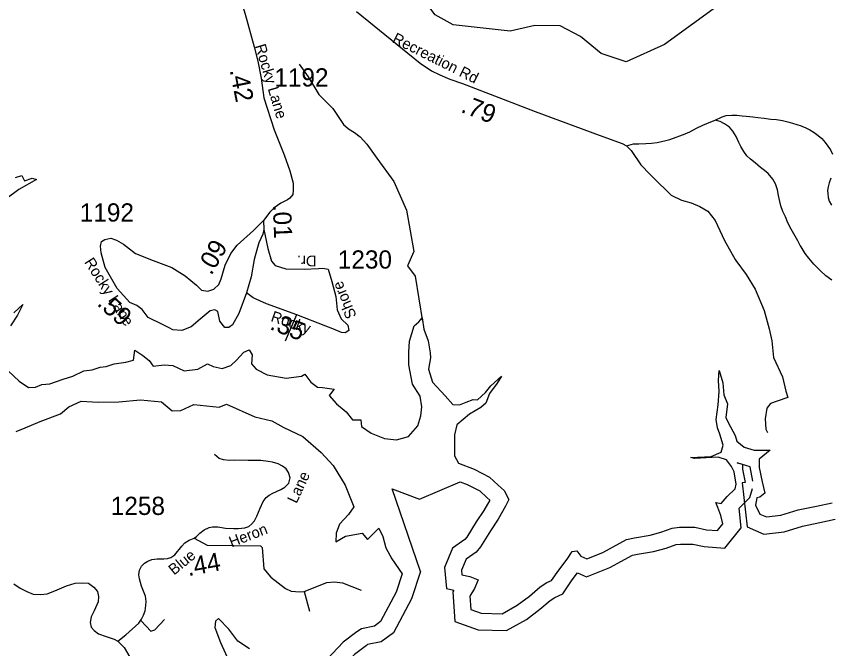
# Model space of a CAD drawing. Extents: x 1248224 to 1454986, y 825081 to 985870.
# Drawn here: x 1324862 to 1330449, y 870408 to 874747 of the extents above; entities that cross this region are included whole.
import ezdxf

# ---------------------------------------------------------------- set-up
doc = ezdxf.new("R2010")
doc.units = 0
for name, color, linetype in [('Exist Hydrographic Buffer Line', 7, 'Continuous'), ('Exist Hydrographic Misc Water Feature', 7, 'Continuous'), ('Exist Hydrographic Reservoir', 7, 'Continuous'), ('Exist Road Non-System Type 51', 7, 'Continuous'), ('Exist Road Secondary Mileage Hundredths English Label', 7, 'Continuous'), ('Exist Road Secondary Type 41 Attributed', 7, 'Continuous'), ('Exist Road Secondary Type 51 Attributed', 7, 'Continuous'), ('Exist Road Secondary Type 51 Label', 7, 'Continuous'), ('Exist Road Secondary Type 51 Number Label', 7, 'Continuous')]:
    doc.layers.add(name, color=color, linetype=linetype)

msp = doc.modelspace()

# ---------------------------------------------------------------- linework, layer by layer
at = {"layer": 'Exist Hydrographic Buffer Line'}
for points in [[(1329914.7, 871557), (1329897.8, 871655.4), (1329807.7, 871684.2), (1329844.9, 871673.3), (1329844.9, 871639.8), (1329863.6, 871549), (1329843, 871546), (1329877.3, 871244), (1329991.1, 871194.2), (1330130.3, 871210.6), (1330256, 871249.5), (1330374.5, 871274.3), (1330480.1, 871296.6)], [(1327635.1, 870938.3), (1327441.2, 871503.9), (1327629, 871433.4), (1327906.9, 871553.5), (1327956.5, 871534.7), (1328042.5, 871490.5), (1328089.9, 871445.4), (1328110.1, 871427.9), (1328069.1, 871357.2), (1328018.3, 871278.1), (1327953, 871173.4), (1327938.9, 871156.4), (1327855.4, 871097.2), (1327799.9, 870965.9), (1327813, 870821.1), (1327864.8, 870810.2), (1327857.5, 870798.1), (1327870.2, 870594.6), (1328030.8, 870536.7), (1328224.5, 870532.8), (1328362.3, 870609.4), (1328454.9, 870679.8), (1328524.8, 870739.7), (1328557.1, 870759.9), (1328611.1, 870784.5), (1328676.2, 870880.3), (1328712.6, 870927.6), (1328774.1, 870901.2), (1328933.9, 870964.3), (1329089.2, 871048.9), (1329124.8, 871056.4), (1329234.4, 871074.1), (1329319.9, 871097.2), (1329389.7, 871123), (1329418.2, 871126.4), (1329504.6, 871126.3), (1329580.8, 871109.9), (1329723.3, 871098.9), (1329834.8, 871236.3), (1329822.2, 871372.7), (1329895.7, 871446.3), (1329912.3, 871507.3)], [(1327635.1, 870938.3), (1327574.4, 870750.5), (1327451, 870516.8), (1327365.8, 870454.3), (1327272.8, 870436.3), (1327264.2, 870430.8), (1327183.5, 870367.7), (1327004.6, 870177.3), (1326812.7, 870008.6), (1326817.2, 869973.6), (1326883.3, 869822.2), (1326836.8, 869665.6), (1326774.7, 869542.6)]]:
    msp.add_lwpolyline(points, dxfattribs=at)
at = {"layer": 'Exist Hydrographic Misc Water Feature'}
for points in [[(1330314.7, 875138.2), (1330183.7, 875064.7), (1329910.7, 874992), (1329308.7, 874554.3), (1329046.7, 874434.9), (1328873.7, 874490.8), (1328733.7, 874608.5), (1328593.7, 874680.3), (1328418.6, 874683.9), (1328251.6, 874644.5), (1327860.6, 874688.5), (1327736.6, 874756.6), (1327413.6, 875183.3), (1327144.7, 875464.5), (1326872.7, 875604.6), (1326669.5, 875815.4), (1326497.1, 876133.5), (1325856.5, 876718.1), (1325615.6, 877107.1), (1325520.5, 877335.4), (1325422.5, 877797), (1325322.6, 878133.9), (1325155.5, 878495.1), (1324962.5, 878791.1)], [(1326803.9, 874417.8), (1326865, 874331.5), (1326937.6, 874209.5), (1327033, 874114.7), (1327107.9, 874004.6), (1327141.1, 873973.7), (1327182.4, 873950.5), (1327221.6, 873919.3), (1327268.2, 873870), (1327335.5, 873774.1), (1327452.8, 873613.3), (1327540, 873417), (1327589, 873133.5), (1327545.4, 873035.4), (1327599.9, 872964.5), (1327648.9, 872653.7)]]:
    msp.add_lwpolyline(points, dxfattribs=at)
at = {"layer": 'Exist Hydrographic Reservoir'}
for points in [[(1324856.6, 873641.2), (1324899.7, 873655.6), (1324919.9, 873618.2), (1324971.6, 873635.5), (1325000.4, 873626.8), (1324879.6, 873557.7), (1324790.4, 873491.5)], [(1324845.1, 872711.5), (1324908.4, 872769.1), (1324871, 872697.1), (1324822.1, 872622.3)], [(1327043.7, 872188.8), (1327009.1, 872145.7), (1327058, 872088.1), (1327126.3, 872034.1), (1327169.5, 871979.4), (1327227, 871979.4), (1327229.9, 871933.4), (1327296, 871887.3), (1327388.1, 871849.9), (1327471.5, 871841.3), (1327552, 871864.3), (1327618.2, 871936.2), (1327638.3, 872005.3), (1327644.1, 872068.6), (1327632.6, 872140.6), (1327580.8, 872224.1), (1327554.9, 872356.5), (1327554.9, 872442.8), (1327560.7, 872517.7), (1327592.3, 872624.2), (1327623.9, 872650.1), (1327646.9, 872678.8), (1327658.4, 872601.1), (1327687.2, 872520.5), (1327701.6, 872437.1), (1327704.5, 872402.5), (1327690.1, 872324.8), (1327718.8, 872235.6), (1327805.1, 872143.5), (1327856.9, 872083), (1327902.9, 872080.2), (1327948.5, 872100.4), (1327997.4, 872117.6), (1328026.2, 872114.7), (1328080.9, 872166.6), (1328118.2, 872212.6), (1328190.1, 872278.8), (1328161.4, 872229.9), (1328109.6, 872157.9), (1328083.7, 872091.7), (1328049.2, 872062.9), (1327971.6, 872016.9), (1327885.3, 871944.9), (1327868, 871875.8), (1327868, 871731.9), (1327896.8, 871680.1), (1328003.2, 871639.8), (1328109.6, 871585.1), (1328167.1, 871530.5), (1328210.3, 871493), (1328241.9, 871432.6), (1328218.9, 871386.5), (1328167.1, 871297.3), (1328115.4, 871216.7), (1328046.3, 871105.9), (1328017.5, 871071.4), (1327948.5, 871022.5), (1327916.8, 870947.6), (1327919.7, 870916), (1327974.4, 870904.4), (1328031.9, 870881.4), (1328006, 870821), (1327974.4, 870769.2), (1327980.1, 870677.1), (1328052, 870651.2), (1328195.8, 870648.3), (1328299.4, 870705.8), (1328382.8, 870769.2), (1328456.6, 870832.5), (1328502.6, 870861.3), (1328534.3, 870875.7), (1328583.2, 870947.6), (1328640.7, 871022.5), (1328675.2, 871074.3), (1328706.8, 871080), (1328735.6, 871042.6), (1328775.9, 871025.4), (1328885.2, 871068.5), (1329049.1, 871157.8), (1329103.8, 871169.3), (1329210.2, 871186.5), (1329285, 871206.7), (1329362.6, 871235.5), (1329411.5, 871241.2), (1329516.8, 871241.1), (1329597.3, 871223.8), (1329672.1, 871218), (1329709.5, 871264.1), (1329695.1, 871321.7), (1329675, 871376.4), (1329660.6, 871410.9), (1329698, 871405.1), (1329738.3, 871451.2), (1329792.9, 871505.9), (1329801.6, 871537.5)], [(1324807.6, 872315.5), (1324882.4, 872243.5), (1324945.6, 872200.3), (1324994.5, 872203.2), (1325037.7, 872220.5), (1325092.3, 872226.2), (1325184.4, 872257.9), (1325250.5, 872278), (1325325.3, 872315.5), (1325382.8, 872321.2), (1325436.8, 872338.5), (1325479.9, 872344.3), (1325534.6, 872361.6), (1325615.1, 872373.1), (1325666.9, 872387.5), (1325675.5, 872456.5), (1325730.2, 872419.1), (1325773.3, 872384.6), (1325802.1, 872347.2), (1325876.9, 872355.8), (1325937.3, 872350), (1326014.9, 872315.5), (1326106.9, 872327), (1326175, 872361.5), (1326212.4, 872344.3), (1326275.7, 872329.9), (1326333.2, 872350), (1326370.6, 872384.6), (1326422.4, 872442.1), (1326459.8, 872459.4), (1326479.9, 872424.9), (1326477, 872361.5), (1326508.7, 872327), (1326583.5, 872286.7), (1326712.9, 872263.7)], [(1326712.9, 872263.7), (1326819.3, 872278.1), (1326842.3, 872292.5), (1326882.6, 872237.8), (1326928.6, 872203.2), (1326963.4, 872199.6), (1327043.7, 872188.8)], [(1329801.6, 871537.5), (1329787.2, 871621), (1329769.9, 871658.4), (1329735.4, 871704.5), (1329677.9, 871721.8), (1329513.9, 871713.1), (1329490.9, 871718.9), (1329629, 871727.5), (1329698, 871756.3), (1329712.4, 871805.2), (1329689.4, 871880.1), (1329672.1, 871923.2), (1329663.5, 871980.8), (1329677.8, 872080.4), (1329683.6, 872172.5), (1329680.7, 872247.3), (1329683.6, 872316.4), (1329709.5, 872232.9), (1329715.2, 872149.4), (1329741.1, 872089), (1329729.6, 871994), (1329746.9, 871959.5), (1329792.9, 871870.2), (1329804.4, 871832.8), (1329856.2, 871789.7), (1329925.2, 871769.5), (1330034.5, 871769.5), (1329959.7, 871709.1), (1329959.7, 871651.5), (1329979.8, 871553.6), (1329997.1, 871475.9), (1329962.6, 871447.1), (1329942.4, 871444.3), (1329933.8, 871392.4), (1329962.6, 871332), (1330008.6, 871311.9), (1330106.4, 871323.4), (1330227.2, 871360.8), (1330350.9, 871386.7), (1330460.2, 871409.7)], [(1324861.3, 871898.5), (1324924.5, 871924.4), (1325025.2, 871967.6), (1325166.2, 872019.4), (1325223.7, 872068.3), (1325307.1, 872105.8), (1325425, 872100), (1325565.9, 872102.9), (1325715.5, 872114.4), (1325859.3, 872102.9), (1325931.2, 872039.5), (1325991.6, 872042.4), (1326080.8, 872082.7), (1326253.4, 872065.5), (1326305.1, 872085.6), (1326499.5, 871999.4), (1326614.5, 871970.6), (1326697.9, 871924.6), (1326827.4, 871864.1)], [(1326827.4, 871864.1), (1326953.9, 871754.7), (1327037.3, 871665.5), (1327117.9, 871530.2), (1327178, 871381.3), (1327140.6, 871329.5), (1327080.2, 871263.3), (1327057.2, 871200), (1327054.3, 871142.4), (1327120.5, 871179.8), (1327235.5, 871200), (1327272.9, 871156.8), (1327350.6, 871234.5), (1327376.5, 871177), (1327396.6, 871099.3), (1327439.8, 871024.4), (1327508.8, 870920.8), (1327468.2, 870795.3), (1327361.8, 870593.8), (1327318.7, 870562.1), (1327229.5, 870544.9), (1327197.9, 870524.7), (1327105.8, 870452.8), (1326924.6, 870259.9)], [(1326462.2, 870407.6), (1326381.6, 870459.4), (1326321.2, 870542.9), (1326249.3, 870614.8), (1326229.2, 870597.5), (1326223.5, 870554.4), (1326263.7, 870450.7), (1326309.7, 870350)]]:
    msp.add_lwpolyline(points, dxfattribs=at)
at = {"layer": 'Exist Road Non-System Type 51'}
for p, q in [((1326784.4, 872698), (1326707.6, 872518.7)), ((1326836.5, 870801), (1326873.1, 870665.6))]:
    msp.add_line(p, q, dxfattribs=at)
for points in [[(1329049.3, 873858.2), (1329096, 873871.8), (1329132, 873870.9), (1329180.1, 873873.9), (1329220.2, 873876.9), (1329258.3, 873881.9), (1329318.6, 873894.5), (1329346.7, 873902), (1329389.3, 873916.9), (1329413.5, 873926.5), (1329451.8, 873939.5), (1329484.1, 873954.9), (1329528.8, 873979.8), (1329573.3, 874000.7), (1329627.7, 874021.6), (1329656.2, 874034.9)], [(1329656.2, 874034.9), (1329704.7, 874057.7), (1329732.9, 874065.1), (1329770.9, 874068.2), (1329804.9, 874067.5), (1329840.9, 874064.6), (1329868.9, 874062), (1329914.8, 874056.9), (1329948.7, 874052), (1329992.7, 874047.1), (1330038.6, 874042), (1330076.5, 874039), (1330118.4, 874032.2), (1330156.3, 874023.2), (1330187.9, 874014.6), (1330217.7, 874003.8), (1330246.7, 873994.6)], [(1330246.7, 873164.9), (1330240.5, 873174.6), (1330223.1, 873205.2), (1330196.3, 873253.7), (1330177.1, 873286.1), (1330156, 873328.8), (1330139, 873371.2), (1330121.9, 873407.5), (1330106.7, 873446.1), (1330101.5, 873476.2), (1330090.3, 873518.4), (1330083.3, 873556.6), (1330070.3, 873596.9), (1330052.9, 873629.4), (1330019.9, 873668.1), (1329996.3, 873688.8), (1329968.7, 873709.4), (1329931.5, 873740.4), (1329900, 873767), (1329874.6, 873789.7), (1329853.2, 873820.2), (1329832.1, 873852.6), (1329818.6, 873880.9), (1329801.6, 873921.5), (1329778.3, 873958), (1329755.1, 873986.6), (1329721.5, 874009.3), (1329691.8, 874026.1), (1329656.2, 874034.9)], [(1330246.7, 873994.6), (1330251.5, 873993.1), (1330279.3, 873982.3), (1330307.1, 873967.8), (1330336.5, 873949), (1330364.1, 873928.4), (1330387.7, 873907.7), (1330411, 873881.2), (1330430.5, 873856.8), (1330448, 873830.2), (1330461.2, 873800)], [(1330451.3, 873636.1), (1330438.7, 873604.3), (1330431.9, 873576.4), (1330427.4, 873552.7), (1330429, 873530.6), (1330432.3, 873504.4), (1330439.7, 873478.2), (1330455, 873449.9)], [(1330457.1, 872935.5), (1330415.9, 872966.6), (1330378.5, 873001.3), (1330333.6, 873046.5), (1330298.6, 873087.2), (1330275.3, 873119.9), (1330246.7, 873164.9)], [(1329799.6, 873070.9), (1329870, 872976), (1329930.9, 872874.4), (1329991.8, 872728.1), (1330028.3, 872602.1), (1330044.6, 872520.8), (1330056.8, 872407), (1330117.7, 872272.9), (1330142.1, 872175.3), (1330154.3, 872130.6)], [(1330154.3, 872130.6), (1330081.1, 872106.2), (1330036.5, 872090), (1330012.1, 872057.5), (1329999.9, 871984.3), (1330004, 871915.2), (1330016.2, 871890.8)], [(1326357, 871700.5), (1326323.5, 871699.7), (1326283.4, 871704.2), (1326254.4, 871713.1), (1326223.1, 871739.9)], [(1326082.1, 871165.8), (1326172.8, 871119.4), (1326538.5, 871113.9), (1326549.5, 871102.9), (1326560.4, 870956.6), (1326608, 870898), (1326710.4, 870821.2), (1326748.8, 870802.9), (1326807.3, 870799.2), (1326836.5, 870801)], [(1326836.5, 870801), (1326991.9, 870861.4), (1327045, 870866.9), (1327099.8, 870859.6), (1327227.8, 870810.2)], [(1325718.4, 870600.1), (1325786.1, 870528.8), (1325813.5, 870537.9), (1325879.3, 870607.4)]]:
    msp.add_lwpolyline(points, dxfattribs=at)
at = {"layer": 'Exist Road Secondary Type 41 Attributed'}
msp.add_lwpolyline([(1325558.5, 870459.9), (1325614.1, 870502.8), (1325703.3, 870584.2), (1325721.2, 870611), (1325735.7, 870637.8), (1325745.7, 870667.9), (1325750.2, 870703.7), (1325752.4, 870731.6), (1325747.9, 870768.4), (1325722.3, 870836.5), (1325706.6, 870887.4), (1325703.3, 870914.1), (1325707.7, 870946.5), (1325722.2, 870973.3), (1325742.3, 870994.5), (1325764.6, 871009), (1325791.4, 871020.2), (1325828.2, 871024.6), (1325875, 871024.6), (1325899.5, 871026.9), (1325922.9, 871033.6), (1325950.8, 871052.5), (1325997.6, 871110.6), (1326018.5, 871133.5), (1326047.5, 871152.4), (1326082.1, 871165.8), (1326098.8, 871178.1), (1326121.1, 871200.4), (1326152.3, 871223.9), (1326184.7, 871240.6), (1326209.2, 871245.1), (1326246, 871243.9), (1326298.4, 871236.1), (1326354.1, 871232.8), (1326384.3, 871233.9), (1326430, 871237.3), (1326456.7, 871247.3), (1326477.9, 871264), (1326496.9, 871285.2), (1326513.6, 871316.5), (1326534.8, 871373.4), (1326555.5, 871418.8), (1326575.6, 871445.6), (1326596.7, 871462.3), (1326623.5, 871475.7), (1326678.1, 871500.2), (1326704.9, 871515.9), (1326723.9, 871533.7), (1326732.7, 871544.5), (1326741.6, 871580.2), (1326730.4, 871617.1), (1326714.8, 871642.7), (1326689.2, 871659.5), (1326657.9, 871676.2), (1326620, 871687.4), (1326589.9, 871691.9), (1326539.7, 871698.6), (1326452.8, 871698.6), (1326357, 871700.5)], dxfattribs=at)
at = {"layer": 'Exist Road Secondary Type 51 Attributed'}
for points in [[(1326456.8, 875384.5), (1326422.8, 875344.1), (1326380.7, 875269.1), (1326356.2, 875202.4), (1326350.9, 875125.2), (1326350.9, 875065.6), (1326363.2, 874986.6), (1326433.2, 874760.9), (1326494.6, 874536.3), (1326519.1, 874438), (1326541.9, 874322.2), (1326561, 874188.4), (1326631.1, 873967.3), (1326701.2, 873795.4), (1326738.1, 873686.6), (1326762.6, 873602.4), (1326762.6, 873553.2), (1326759.1, 873523.4), (1326739.8, 873499.5), (1326722.3, 873487.2), (1326676.7, 873464.4), (1326631.1, 873432.8), (1326601.3, 873403), (1326557.5, 873346.8)], [(1327197.4, 874778.8), (1327632.2, 874424.9), (1327711.3, 874372.7), (1327768.9, 874345.7), (1327837.2, 874315.1), (1327923.5, 874286.3), (1328422.7, 874092.6), (1328861.5, 873930.6), (1329018.7, 873874.4), (1329049.3, 873858.2), (1329079.9, 873825.8), (1329146.4, 873728.6), (1329211.2, 873662), (1329279.5, 873593.6), (1329306.5, 873568.4), (1329354.5, 873518.5), (1329426.4, 873486.1), (1329491.2, 873468.1), (1329552.3, 873442.9), (1329606.3, 873410.5), (1329656.7, 873345.7), (1329721.4, 873208.9), (1329793.4, 873079.3), (1329799.6, 873070.9)], [(1326441.8, 872850.5), (1326389.6, 872708.3), (1326346.2, 872629), (1326319.5, 872611.1), (1326292.2, 872611), (1326258.3, 872656.1), (1326245.4, 872722.6), (1326225.6, 872733.4), (1326193.6, 872726.3), (1326123.1, 872668.6), (1326062, 872616.4), (1325999, 872591.2), (1325936.4, 872596.7), (1325911.2, 872609.3), (1325864.4, 872632.7), (1325767.3, 872679.5), (1325725.9, 872735.3), (1325689.6, 872762.2), (1325641.6, 872783.2), (1325555.2, 872878.6), (1325472.5, 873022.6), (1325443.7, 873123.4), (1325440.1, 873170.2), (1325447.3, 873200.8), (1325468.9, 873215.2), (1325510.3, 873224.2), (1325549.8, 873211.6), (1325598.4, 873182.8), (1325680.6, 873119.9), (1325801.1, 873071.3), (1325928.8, 873024.5), (1326019.9, 872966.5), (1326099, 872901.7), (1326133.1, 872867.3), (1326176.3, 872860.1), (1326218.3, 872875.3), (1326252.6, 872907.5), (1326266.9, 872945.3), (1326295.7, 873038.9), (1326335.3, 873119.9), (1326378.5, 873177.5), (1326490, 873278.3), (1326557.5, 873346.8)], [(1326557.5, 873346.8), (1326560.1, 873283.6)], [(1326560.1, 873283.6), (1326554.7, 873253), (1326525.9, 873191.8), (1326511.5, 873145), (1326493.6, 873078.4), (1326473.8, 872959.6), (1326441.8, 872850.5)], [(1326560.1, 873283.6), (1326588.3, 873152.9), (1326613.4, 873066.5), (1326638.6, 873037.7), (1326710.6, 873014.3), (1326838.3, 873012.5), (1326935.4, 873016.1), (1326966, 873017.9), (1327002, 873012.5), (1327027.1, 872927.9), (1327054.1, 872823.5)], [(1327054.1, 872823.5), (1327063.1, 872733.5), (1327090.1, 872672.3), (1327136.9, 872627.3), (1327144, 872591.3), (1327118.9, 872575.1), (1327093.7, 872576.9), (1327034.3, 872602.1), (1326985.8, 872620.1), (1326786.1, 872699.3), (1326579.3, 872774.9), (1326487.5, 872816.3), (1326441.8, 872850.5)], [(1324845.4, 870852.4), (1324890, 870823.4), (1324934.6, 870801.1), (1324979.2, 870783.2), (1325030.5, 870781), (1325075.1, 870785.4), (1325126.4, 870805.5), (1325206.7, 870839), (1325266.9, 870856.9), (1325315.9, 870859.1), (1325358.3, 870856.9), (1325394, 870830.1), (1325418.5, 870801.1), (1325427.4, 870765.3), (1325425.2, 870729.6), (1325396.2, 870667.1), (1325376.2, 870626.9), (1325369.5, 870586.8), (1325376.2, 870555.5), (1325396.2, 870533.2), (1325426.9, 870511.2), (1325478.2, 870491.1), (1325534, 870473.2), (1325558.5, 870459.9)], [(1325558.5, 870459.9), (1325602, 870416.3), (1325642.2, 870349.4), (1325717.4, 870164.6), (1325787.9, 869982.8), (1325808, 869908.9), (1325808.9, 869854.8), (1325811.1, 869809), (1325802.7, 869762.5), (1325781.7, 869710.9), (1325739.5, 869640.6), (1325673.1, 869569.4), (1325565.5, 869465), (1325331.4, 869321.7)]]:
    msp.add_lwpolyline(points, dxfattribs=at)

# ---------------------------------------------------------------- texts
at = {"layer": 'Exist Road Secondary Mileage Hundredths English Label'}
for s, rotation, p in [('.42', 281.1343, (1326325.8, 874377.2)), ('.79', 338.7896, (1327905.8, 874091.9)), ('.01', 272.3912, (1326622.2, 873451)), ('.09', 59.9891, (1326200.2, 872964.6)), ('.59', 317.7588, (1325410.9, 872768.4)), ('.35', 338.7891, (1326595.3, 872601.7)), ('.44', 10.3138, (1326042.9, 870905.6))]:
    msp.add_text(s, height=125, rotation=rotation, dxfattribs=at).set_placement(p)
at = {"layer": 'Exist Road Secondary Type 51 Label'}
for s, rotation, p in [('Recreation Rd', 333.3394, (1327435.9, 874570.4)), ('Rocky Lane', 286.606, (1326499.1, 874544.2)), ('Rocky Lane', 302.4631, (1325326.1, 873060.6)), ('Dr.', 180, (1326921.8, 873105.4)), ('Shore', 112.4444, (1327198.4, 872690.2)), ('Rocky', 341.0591, (1326603.1, 872656.7)), ('Lane', 65.0034, (1326785, 871399.8)), ('Heron', 21.1228, (1326338.9, 871102)), ('Blue', 39.3155, (1325944.5, 870909.5))]:
    msp.add_text(s, height=75, rotation=rotation, dxfattribs=at).set_placement(p)
at = {"layer": 'Exist Road Secondary Type 51 Number Label'}
for s, p in [('1192', (1326632.6, 874265)), ('1192', (1325297.9, 873338.5)), ('1230', (1327068, 873015.8)), ('1258', (1325510.6, 871325.7))]:
    msp.add_text(s, height=125, dxfattribs=at).set_placement(p)

doc.saveas('drawing.dxf')
